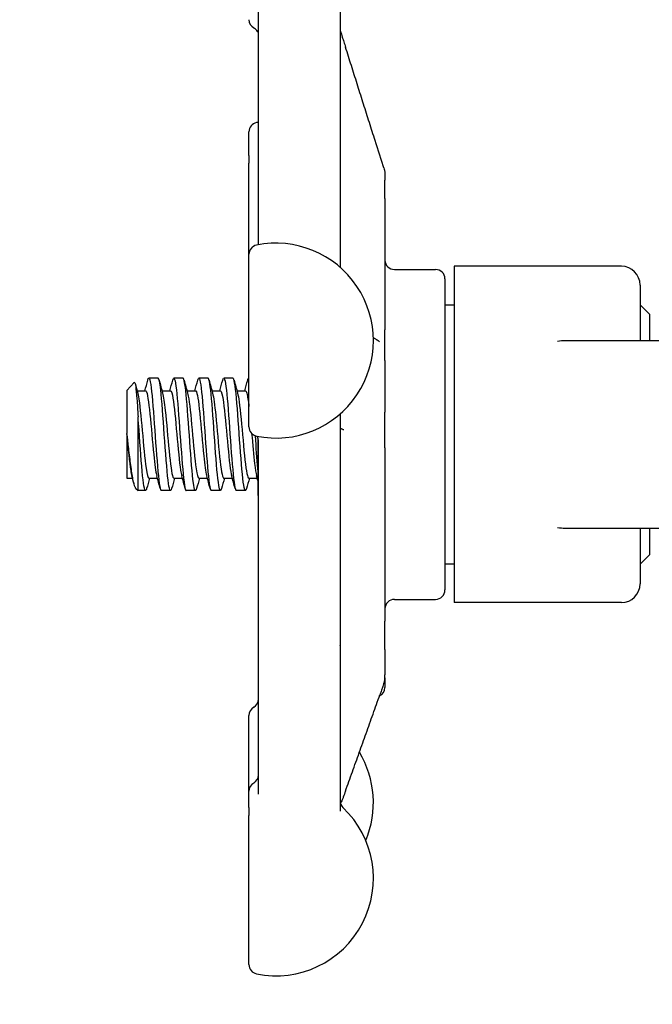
# Model space of a CAD drawing. Header units: inches. Extents: x 24 to 1128, y -69 to 748.
# Tile 338 of 656: x 481.16 to 483.27, y 682.22 to 685.5. Entities that reach past the tile are written whole.
import ezdxf

# ---------------------------------------------------------------- set-up
doc = ezdxf.new("R2010")
doc.units = ezdxf.units.IN
doc.header["$LTSCALE"] = 32
doc.header["$MEASUREMENT"] = 0
doc.layers.add('Dimension (ANSI)', color=7, linetype='Continuous', lineweight=25)
doc.layers.add('Visible (ANSI)', color=7, linetype='Continuous', lineweight=30)
doc.styles.add('Note Text (ANSI)', font='tahoma.ttf')
doc.dimstyles.new('SB Fraction-16 (ANSI)', dxfattribs={"dimscale": 32, "dimtxt": 0.125, "dimasz": 0.098425, "dimexe": 0.125, "dimexo": 0.0625, "dimgap": 0.031496, "dimtad": 0, "dimtih": 1, "dimtoh": 1, "dimdec": 4, "dimrnd": 1e-08, "dimzin": 0, "dimdsep": 46, "dimlunit": 5, "dimtxsty": 'Note Text (ANSI)', "dimcen": 0.09, "dimdle": 0.393701, "dimclrd": 256, "dimclre": 256, "dimclrt": 256, "dimadec": 0, "dimazin": 3, "dimtfac": 0.96, "dimtofl": 0, "dimtmove": 0, "dimatfit": 3, "dimfxl": 1, "dimfrac": 2, "dimtolj": 1, "dimtzin": 12, "dimlwd": -1, "dimlwe": -1, "dimarcsym": 0})

# ---------------------------------------------------------------- blocks, each defined once
blk = doc.blocks.new('*D18')
at = {"layer": 'Defpoints', "color": 0, "transparency": 16777216}
for p in [(496.2806, 687.6685), (344.4743, 549.6685), (496.2806, 549.6685)]:
    blk.add_point(p, dxfattribs=at)
at = {"layer": 'Dimension (ANSI)', "transparency": 16777216}
for p, q in [((494.2806, 687.6685), (340.4743, 687.6685)), ((344.4743, 684.5189), (344.4743, 621.7677)), ((344.4743, 552.8181), (344.4743, 615.5693)), ((494.2806, 549.6685), (340.4743, 549.6685))]:
    blk.add_line(p, q, dxfattribs=at)
for points in [[(343.9494, 684.5189), (344.9993, 684.5189), (344.4743, 687.6685)], [(343.9494, 552.8181), (344.9993, 552.8181), (344.4743, 549.6685)]]:
    blk.add_solid(points, dxfattribs=at)
at = {"layer": 'Dimension (ANSI)', "transparency": 16777216, "insert": (340.3723, 620.7599), "char_height": 4, "attachment_point": 1, "style": 'Note Text (ANSI)'}
blk.add_mtext('\\A1;138', dxfattribs=at)

msp = doc.modelspace()

# ---------------------------------------------------------------- linework, layer by layer
at = {"layer": 'Visible (ANSI)'}
for p, q in [((482.23034, 685.63011), (482.23034, 684.67544)), ((481.95784, 684.75027), (481.95784, 685.60346)), ((481.92659, 685.04837), (481.92659, 685.12721)), ((482.37603, 685.00644), (482.34497, 685.10481)), ((481.92659, 685.04837), (481.92659, 685.02198)), ((481.92659, 684.71844), (481.92659, 685.02198)), ((482.38034, 684.98766), (482.38034, 684.98768)), ((482.38034, 684.98766), (482.38034, 684.96532)), ((482.38034, 684.90516), (482.38034, 684.96532)), ((482.38034, 684.90516), (482.38034, 684.46676)), ((481.92659, 684.14281), (481.92659, 684.71844)), ((482.61159, 684.67861), (482.61159, 683.55697)), ((483.16909, 684.67861), (482.61159, 684.67861)), ((482.41159, 684.66779), (482.54909, 684.66779)), ((482.58034, 684.63654), (482.58034, 683.59904)), ((483.23159, 684.61611), (483.23159, 684.43029)), ((482.58034, 684.54954), (482.61159, 684.54954)), ((483.26284, 684.51904), (483.23159, 684.55029)), ((483.26284, 684.51904), (483.26284, 684.43029)), ((482.38034, 684.36448), (482.38034, 684.46676)), ((483.29409, 684.43029), (482.98159, 684.43029)), ((482.38034, 684.36448), (482.38034, 684.19209)), ((481.51909, 684.26475), (481.54356, 684.29123)), ((481.62326, 684.30529), (481.59237, 684.30529)), ((481.70659, 684.30529), (481.6757, 684.30529)), ((481.78992, 684.30529), (481.75903, 684.30529)), ((481.87326, 684.30529), (481.84237, 684.30529)), ((481.92659, 684.30529), (481.9257, 684.30529)), ((481.51909, 684.26475), (481.51909, 684.12102)), ((481.55293, 684.26362), (481.58159, 684.26362)), ((481.63626, 684.26362), (481.66493, 684.26362)), ((481.71959, 684.26362), (481.74826, 684.26362)), ((481.80293, 684.26362), (481.83159, 684.26362)), ((481.88626, 684.26362), (481.91493, 684.26362)), ((482.23034, 684.1858), (482.23034, 682.86133)), ((482.38034, 684.07269), (482.38034, 684.19209)), ((481.55656, 683.93029), (481.55656, 684.17622)), ((481.51909, 684.1178), (481.51909, 684.12102)), ((481.51909, 684.1178), (481.51909, 683.97196)), ((481.95659, 684.10583), (481.95659, 683.91394)), ((481.95784, 682.91778), (481.95784, 684.09779)), ((482.38034, 684.07269), (482.38034, 683.49503)), ((481.51909, 683.97196), (481.5377, 683.97196)), ((481.59237, 683.97196), (481.62103, 683.97196)), ((481.6757, 683.97196), (481.70437, 683.97196)), ((481.75903, 683.97196), (481.7877, 683.97196)), ((481.84237, 683.97196), (481.87103, 683.97196)), ((481.9257, 683.97196), (481.95437, 683.97196)), ((481.54843, 683.93909), (481.55656, 683.93029)), ((481.58159, 683.93029), (481.55656, 683.93029)), ((481.66492, 683.93029), (481.63403, 683.93029)), ((481.74826, 683.93029), (481.71737, 683.93029)), ((481.83159, 683.93029), (481.8007, 683.93029)), ((481.91492, 683.93029), (481.88403, 683.93029)), ((481.95659, 683.91394), (481.95784, 683.91269)), ((482.98159, 683.80529), (483.29409, 683.80529)), ((483.23159, 683.80529), (483.23159, 683.61947)), ((483.26284, 683.80529), (483.26284, 683.71654)), ((482.58034, 683.68604), (482.61159, 683.68604)), ((483.26284, 683.71654), (483.23159, 683.68529)), ((482.41159, 683.56779), (482.54909, 683.56779)), ((483.16909, 683.55697), (482.61159, 683.55697)), ((482.38034, 683.40038), (482.38034, 683.49503)), ((482.38034, 683.40038), (482.38034, 683.31618)), ((482.38034, 683.30255), (482.38034, 683.31618)), ((482.38034, 683.30255), (482.38034, 683.27404)), ((481.92659, 682.92794), (481.92659, 683.18058)), ((481.92659, 682.87375), (481.92659, 682.92794)), ((481.92659, 682.87375), (481.92659, 682.84721)), ((481.92659, 682.34956), (481.92659, 682.84721))]:
    msp.add_line(p, q, dxfattribs=at)
for centre, radius, start, end in [((481.95784, 685.50098), 0.03125, 180, 240), ((481.92659, 685.44686), 0.03125, 34.45908, 60), ((481.95784, 685.12721), 0.03125, 101.53696, 180), ((482.01659, 684.8394), 0.325, 100.41457, 101.53696), ((481.95784, 684.71844), 0.03125, 101.53696, 180), ((482.01659, 684.43062), 0.325, 258.46304, 101.53696), ((482.41159, 684.69904), 0.03125, 180, 270), ((483.16909, 684.61611), 0.0625, 0, 90), ((482.54909, 684.63654), 0.03125, 0, 90), ((482.98159, 684.30529), 0.125, 90, 101.6694), ((481.95784, 684.14281), 0.03125, 180, 258.46304), ((482.98159, 683.93029), 0.125, 258.3306, 270), ((483.16909, 683.61947), 0.0625, 270, 0), ((482.54909, 683.59904), 0.03125, 270, 0), ((482.41159, 683.53654), 0.03125, 90, 180), ((482.34909, 683.27404), 0.03125, 294.35359, 0), ((481.92659, 683.2347), 0.03125, 300, 0), ((481.95784, 683.18058), 0.03125, 120, 180), ((482.01659, 682.89001), 0.325, 337.12808, 31.09126), ((481.92659, 682.98207), 0.03125, 300, 0), ((481.95784, 682.92794), 0.03125, 120, 180), ((482.01659, 682.63737), 0.325, 258.46304, 46.55016), ((482.26159, 682.896), 0.03125, 180, 226.55016), ((481.95784, 682.34956), 0.03125, 180, 258.46304)]:
    msp.add_arc(centre, radius, start, end, dxfattribs=at)
for points, knots in [([(481.95784, 685.45735), (481.9574, 685.45792), (481.95686, 685.45859), (481.95519, 685.46069), (481.95389, 685.46231), (481.95236, 685.46454)], [0.1804832, 0.1804832, 0.1804832, 0.1804832, 0.212229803, 0.212229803, 0.265287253, 0.265287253, 0.265287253, 0.265287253]), ([(482.23034, 685.47375), (482.23034, 685.47359), (482.23034, 685.47342), (482.23034, 685.47323), (482.23034, 685.47319), (482.23034, 685.4731), (482.23034, 685.47305), (482.23034, 685.47286), (482.23034, 685.47274), (482.23034, 685.47237), (482.23034, 685.47213), (482.23035, 685.47093), (482.23035, 685.47002), (482.2304, 685.46855), (482.23041, 685.46817), (482.23045, 685.46762), (482.23046, 685.46747), (482.23048, 685.46715), (482.23049, 685.46698), (482.23053, 685.46666), (482.23053, 685.46659), (482.23055, 685.46644), (482.23056, 685.46636), (482.23057, 685.46623), (482.23058, 685.46619), (482.23059, 685.46611), (482.23059, 685.46607), (482.23061, 685.46596), (482.23062, 685.46588), (482.23064, 685.46572), (482.23065, 685.46563), (482.23071, 685.46522), (482.23075, 685.46503), (482.23109, 685.4632), (482.2317, 685.46165), (482.23332, 685.45688), (482.23404, 685.4547), (482.23575, 685.44952), (482.23677, 685.4464), (482.23944, 685.43813), (482.24119, 685.43269), (482.24488, 685.42112), (482.24686, 685.41488), (482.24883, 685.40866)], [0, 0, 0, 0, 0.00164292, 0.00164292, 0.00196125, 0.00196125, 0.00298974, 0.00298974, 0.00572935, 0.00572935, 0.01119146, 0.01119146, 0.03370338, 0.03370338, 0.0412057, 0.0412057, 0.04370719, 0.04370719, 0.04627853, 0.04627853, 0.04690987, 0.04690987, 0.04754769, 0.04754769, 0.0478618, 0.0478618, 0.0481756, 0.0481756, 0.04880633, 0.04880633, 0.04976091, 0.04976091, 0.053868, 0.053868, 0.09357288, 0.09357288, 0.11889448, 0.11889448, 0.14943752, 0.14943752, 0.19601989, 0.19601989, 0.24613165, 0.24613165, 0.24613165, 0.24613165]), ([(482.34497, 685.10481), (482.33857, 685.12507), (482.33217, 685.14533), (482.31936, 685.18585), (482.31295, 685.20611), (482.30014, 685.24662), (482.29373, 685.26688), (482.2809, 685.30739), (482.27449, 685.32764), (482.26166, 685.36815), (482.25524, 685.38841), (482.24883, 685.40866)], [0.79930693, 0.79930693, 0.79930693, 0.79930693, 0.96239802, 0.96239802, 1.12548911, 1.12548911, 1.2885802, 1.2885802, 1.4516713, 1.4516713, 1.61476239, 1.61476239, 1.61476239, 1.61476239]), ([(482.37603, 685.00644), (482.37695, 685.00354), (482.37776, 685.00094), (482.3788, 684.9976), (482.37912, 684.99661), (482.37953, 684.99487), (482.37961, 684.99452), (482.37974, 684.99385), (482.3798, 684.99353), (482.37989, 684.99302), (482.37992, 684.99286), (482.37997, 684.99253), (482.38, 684.99236), (482.38004, 684.99205), (482.38006, 684.99192), (482.3801, 684.99158), (482.38013, 684.99137), (482.38017, 684.99096), (482.38019, 684.99076), (482.38023, 684.99041), (482.38024, 684.99027), (482.38026, 684.99002), (482.38026, 684.98991), (482.38027, 684.98978), (482.38027, 684.98976), (482.38028, 684.98971), (482.38028, 684.98969), (482.38028, 684.98965), (482.38028, 684.98963), (482.38029, 684.98958), (482.38029, 684.98955), (482.38029, 684.98942), (482.3803, 684.98931), (482.38032, 684.98884), (482.38034, 684.98841), (482.38034, 684.98786), (482.38034, 684.98777), (482.38034, 684.98768)], [0, 0, 0, 0, 0.028982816, 0.028982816, 0.05221636, 0.05221636, 0.057556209, 0.057556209, 0.061572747, 0.061572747, 0.063126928, 0.063126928, 0.064665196, 0.064665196, 0.065673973, 0.065673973, 0.067280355, 0.067280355, 0.068867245, 0.068867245, 0.070087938, 0.070087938, 0.070903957, 0.070903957, 0.071082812, 0.071082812, 0.071262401, 0.071262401, 0.07144218, 0.07144218, 0.071803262, 0.071803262, 0.073228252, 0.073228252, 0.077545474, 0.077545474, 0.078343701, 0.078343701, 0.078343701, 0.078343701]), ([(482.34985, 684.43567), (482.34997, 684.4356), (482.35017, 684.43548), (482.35086, 684.43508), (482.35137, 684.43478), (482.35264, 684.434), (482.35342, 684.4335), (482.35646, 684.43143), (482.35856, 684.42974), (482.36061, 684.42796), (482.36106, 684.42756), (482.36182, 684.42688), (482.36213, 684.42659), (482.36218, 684.42655), (482.36218, 684.42655), (482.36218, 684.42655)], [0, 0, 0, 0, 0.006478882, 0.006478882, 0.014369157, 0.014369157, 0.024576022, 0.024576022, 0.055283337, 0.055283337, 0.065104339, 0.065104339, 0.075795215, 0.075795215, 0.07659181, 0.07659181, 0.07659181, 0.07659181]), ([(481.54356, 684.29123), (481.54387, 684.29156), (481.54417, 684.29166), (481.54584, 684.29099), (481.54717, 684.2859), (481.54986, 684.26717), (481.5512, 684.25352), (481.55389, 684.21917), (481.55522, 684.19866), (481.55656, 684.17622)], [-0.57910031, -0.57910031, -0.57910031, -0.57910031, -0.53987265, -0.53987265, -0.36414387, -0.36414387, -0.18418584, -0.18418584, 0, 0, 0, 0]), ([(481.58883, 684.29842), (481.5901, 684.30324), (481.59137, 684.30562), (481.59264, 684.30525), (481.59665, 684.30409), (481.60066, 684.2756), (481.60467, 684.23022), (481.60868, 684.18484), (481.61269, 684.12357), (481.6167, 684.06883), (481.62072, 684.01411), (481.62473, 683.96711), (481.62874, 683.94506), (481.6305, 683.93534), (481.63227, 683.93056), (481.63403, 683.93061)], [7.5869975, 7.5869975, 7.5869975, 7.5869975, 7.8744508, 7.8744508, 7.8744508, 8.7817425, 8.7817425, 8.7817425, 9.688944, 9.688944, 9.688944, 10.5960559, 10.5960559, 10.5960559, 10.9955743, 10.9955743, 10.9955743, 10.9955743]), ([(481.66847, 683.93693), (481.66452, 683.92227), (481.66057, 683.93313), (481.65663, 683.9658), (481.65246, 684.00032), (481.64829, 684.05846), (481.64412, 684.11741), (481.64007, 684.17465), (481.63602, 684.2313), (481.63197, 684.26626), (481.62907, 684.29134), (481.62616, 684.30485), (481.62326, 684.30508)], [-17.5457438, -17.5457438, -17.5457438, -17.5457438, -16.6531776, -16.6531776, -16.6531776, -15.710016, -15.710016, -15.710016, -14.7941843, -14.7941843, -14.7941843, -14.1371669, -14.1371669, -14.1371669, -14.1371669]), ([(481.67216, 684.29837), (481.67372, 684.30426), (481.67529, 684.3065), (481.67685, 684.30459), (481.68086, 684.2997), (481.68486, 684.26765), (481.68887, 684.22018), (481.69288, 684.17271), (481.69689, 684.11085), (481.7009, 684.05723), (481.7049, 684.00361), (481.70891, 683.95938), (481.71292, 683.94074), (481.7144, 683.93384), (481.71589, 683.9305), (481.71737, 683.93057)], [13.8701828, 13.8701828, 13.8701828, 13.8701828, 14.2236185, 14.2236185, 14.2236185, 15.130291, 15.130291, 15.130291, 16.0368774, 16.0368774, 16.0368774, 16.9433783, 16.9433783, 16.9433783, 17.2787596, 17.2787596, 17.2787596, 17.2787596]), ([(481.7518, 683.93702), (481.74829, 683.92422), (481.74478, 683.93077), (481.74127, 683.95573), (481.73721, 683.98458), (481.73315, 684.0373), (481.7291, 684.0942), (481.72505, 684.15095), (481.721, 684.21058), (481.71696, 684.25088), (481.7135, 684.28529), (481.71005, 684.30495), (481.70659, 684.30521)], [-23.8289291, -23.8289291, -23.8289291, -23.8289291, -23.0349282, -23.0349282, -23.0349282, -22.1173036, -22.1173036, -22.1173036, -21.2019377, -21.2019377, -21.2019377, -20.4203522, -20.4203522, -20.4203522, -20.4203522]), ([(481.75549, 684.29834), (481.75733, 684.30522), (481.75916, 684.30707), (481.761, 684.30324), (481.76501, 684.29487), (481.76901, 684.25963), (481.77302, 684.21039), (481.77702, 684.16115), (481.78103, 684.09898), (481.78503, 684.0466), (481.78904, 683.99422), (481.79304, 683.95275), (481.79705, 683.93736), (481.79827, 683.93268), (481.79948, 683.93043), (481.8007, 683.93052)], [20.1533681, 20.1533681, 20.1533681, 20.1533681, 20.5685395, 20.5685395, 20.5685395, 21.474622, 21.474622, 21.474622, 22.3806227, 22.3806227, 22.3806227, 23.2865421, 23.2865421, 23.2865421, 23.5619449, 23.5619449, 23.5619449, 23.5619449]), ([(481.83513, 683.9371), (481.83202, 683.92575), (481.82891, 683.92929), (481.8258, 683.9479), (481.82178, 683.97195), (481.81776, 684.02063), (481.81374, 684.07604), (481.80972, 684.1314), (481.8057, 684.19226), (481.80169, 684.23627), (481.79777, 684.27923), (481.79385, 684.30522), (481.78992, 684.30529)], [-30.1121144, -30.1121144, -30.1121144, -30.1121144, -29.4082729, -29.4082729, -29.4082729, -28.4988988, -28.4988988, -28.4988988, -27.5903346, -27.5903346, -27.5903346, -26.7035376, -26.7035376, -26.7035376, -26.7035376]), ([(481.83883, 684.29834), (481.84092, 684.30611), (481.84301, 684.30737), (481.8451, 684.30133), (481.8491, 684.28976), (481.85311, 684.25166), (481.85711, 684.20093), (481.86111, 684.15021), (481.86511, 684.08796), (481.86912, 684.0369), (481.87312, 683.98585), (481.87712, 683.9471), (481.88113, 683.93478), (481.88209, 683.9318), (481.88306, 683.93039), (481.88403, 683.93048)], [26.4365534, 26.4365534, 26.4365534, 26.4365534, 26.9094187, 26.9094187, 26.9094187, 27.8149406, 27.8149406, 27.8149406, 28.7203847, 28.7203847, 28.7203847, 29.6257517, 29.6257517, 29.6257517, 29.8451302, 29.8451302, 29.8451302, 29.8451302]), ([(481.91847, 683.93721), (481.91583, 683.92756), (481.9132, 683.92831), (481.91057, 683.94031), (481.90652, 683.95878), (481.90247, 684.00346), (481.89842, 684.0577), (481.89437, 684.11187), (481.89033, 684.17436), (481.88628, 684.22193), (481.88224, 684.26943), (481.8782, 684.30098), (481.87416, 684.30486), (481.87386, 684.30515), (481.87356, 684.30528), (481.87326, 684.30527)], [-36.3952997, -36.3952997, -36.3952997, -36.3952997, -35.7999471, -35.7999471, -35.7999471, -34.8837719, -34.8837719, -34.8837719, -33.9686925, -33.9686925, -33.9686925, -33.0546668, -33.0546668, -33.0546668, -32.9867229, -32.9867229, -32.9867229, -32.9867229]), ([(481.55519, 684.25525), (481.55597, 684.25244), (481.55676, 684.2489), (481.55755, 684.24463), (481.56182, 684.22145), (481.56609, 684.17747), (481.57036, 684.13069), (481.57463, 684.08392), (481.5789, 684.03565), (481.58317, 684.00563), (481.58624, 683.98409), (481.5893, 683.97238), (481.59237, 683.97217)], [8.1921353, 8.1921353, 8.1921353, 8.1921353, 8.3701398, 8.3701398, 8.3701398, 9.3362117, 9.3362117, 9.3362117, 10.3021816, 10.3021816, 10.3021816, 10.9955743, 10.9955743, 10.9955743, 10.9955743]), ([(481.58159, 684.26357), (481.58212, 684.2636), (481.58265, 684.26328), (481.58318, 684.26258), (481.58745, 684.25697), (481.59172, 684.22733), (481.59599, 684.18578), (481.60026, 684.14424), (481.60453, 684.09195), (481.60881, 684.05032), (481.61213, 684.01793), (481.61545, 683.99269), (481.61877, 683.98035)], [7.8539816, 7.8539816, 7.8539816, 7.8539816, 7.9736666, 7.9736666, 7.9736666, 8.9397805, 8.9397805, 8.9397805, 9.9057922, 9.9057922, 9.9057922, 10.6574206, 10.6574206, 10.6574206, 10.6574206]), ([(481.63852, 684.25515), (481.64142, 684.24442), (481.64431, 684.22408), (481.64721, 684.1974), (481.65148, 684.15808), (481.65574, 684.10607), (481.66001, 684.06262), (481.66428, 684.01919), (481.66855, 683.98552), (481.67281, 683.9754), (481.67378, 683.97311), (481.67474, 683.97204), (481.6757, 683.97211)], [14.4753206, 14.4753206, 14.4753206, 14.4753206, 15.1305271, 15.1305271, 15.1305271, 16.0959005, 16.0959005, 16.0959005, 17.061177, 17.061177, 17.061177, 17.2787596, 17.2787596, 17.2787596, 17.2787596]), ([(481.66493, 684.26334), (481.66757, 684.26322), (481.67021, 684.25471), (481.67285, 684.23838), (481.67711, 684.212), (481.68138, 684.16592), (481.68565, 684.11899), (481.68992, 684.07206), (481.69419, 684.02559), (481.69845, 683.99857), (481.69967, 683.99085), (481.70089, 683.98479), (481.70211, 683.98043)], [14.1371669, 14.1371669, 14.1371669, 14.1371669, 14.734342, 14.734342, 14.734342, 15.6997554, 15.6997554, 15.6997554, 16.6650715, 16.6650715, 16.6650715, 16.9406059, 16.9406059, 16.9406059, 16.9406059]), ([(481.72185, 684.25526), (481.72257, 684.25269), (481.72329, 684.2495), (481.72401, 684.2457), (481.72827, 684.22323), (481.73252, 684.17991), (481.73678, 684.13338), (481.74123, 684.0847), (481.74569, 684.03398), (481.75014, 684.00355), (481.7531, 683.98328), (481.75607, 683.97244), (481.75903, 683.97224)], [20.7585059, 20.7585059, 20.7585059, 20.7585059, 20.9213285, 20.9213285, 20.9213285, 21.8840483, 21.8840483, 21.8840483, 22.8911764, 22.8911764, 22.8911764, 23.5619449, 23.5619449, 23.5619449, 23.5619449]), ([(481.74826, 684.26358), (481.74872, 684.2636), (481.74919, 684.26336), (481.74965, 684.26282), (481.75392, 684.2579), (481.75818, 684.22897), (481.76245, 684.18783), (481.76691, 684.14475), (481.77138, 684.08957), (481.77585, 684.04669), (481.77904, 684.01599), (481.78224, 683.99231), (481.78544, 683.98043)], [20.4203522, 20.4203522, 20.4203522, 20.4203522, 20.5253788, 20.5253788, 20.5253788, 21.4902198, 21.4902198, 21.4902198, 22.5004247, 22.5004247, 22.5004247, 23.2237912, 23.2237912, 23.2237912, 23.2237912]), ([(481.80519, 684.25525), (481.80867, 684.24231), (481.81215, 684.21513), (481.81563, 684.18057), (481.81997, 684.13752), (481.82431, 684.08429), (481.82865, 684.04329), (481.83298, 684.0023), (481.83732, 683.97473), (481.84166, 683.97217), (481.84189, 683.97203), (481.84213, 683.97196), (481.84237, 683.97197)], [27.0416912, 27.0416912, 27.0416912, 27.0416912, 27.8292662, 27.8292662, 27.8292662, 28.8105395, 28.8105395, 28.8105395, 29.7914432, 29.7914432, 29.7914432, 29.8451302, 29.8451302, 29.8451302, 29.8451302]), ([(481.83159, 684.26344), (481.83488, 684.26318), (481.83817, 684.24957), (481.84146, 684.22505), (481.8458, 684.19273), (481.85014, 684.14242), (481.85448, 684.09528), (481.85882, 684.04816), (481.86316, 684.00561), (481.86749, 683.98552), (481.86792, 683.98355), (481.86835, 683.98179), (481.86877, 683.98026)], [26.7035376, 26.7035376, 26.7035376, 26.7035376, 27.4478945, 27.4478945, 27.4478945, 28.4293123, 28.4293123, 28.4293123, 29.4103592, 29.4103592, 29.4103592, 29.5069765, 29.5069765, 29.5069765, 29.5069765]), ([(481.88852, 684.25506), (481.89023, 684.2489), (481.89194, 684.23943), (481.89365, 684.22698), (481.89797, 684.19542), (481.9023, 684.14562), (481.90663, 684.09845), (481.91096, 684.05129), (481.91529, 684.00813), (481.91961, 683.98705), (481.92164, 683.97717), (481.92367, 683.97227), (481.9257, 683.9723)], [33.3248765, 33.3248765, 33.3248765, 33.3248765, 33.7114291, 33.7114291, 33.7114291, 34.6905352, 34.6905352, 34.6905352, 35.6692919, 35.6692919, 35.6692919, 36.1283155, 36.1283155, 36.1283155, 36.1283155]), ([(481.91493, 684.26334), (481.91645, 684.26343), (481.91797, 684.26072), (481.91949, 684.25507), (481.92186, 684.24629), (481.92422, 684.23054), (481.92659, 684.21053)], [32.98672286, 32.98672286, 32.98672286, 32.98672286, 33.33090486, 33.33090486, 33.33090486, 33.86631356, 33.86631356, 33.86631356, 33.86631356]), ([(481.58513, 683.93698), (481.58466, 683.9352), (481.58419, 683.93376), (481.58372, 683.93269), (481.57971, 683.92365), (481.57571, 683.94164), (481.5717, 683.98007), (481.56769, 684.01856), (481.56367, 684.07674), (481.55966, 684.13327), (481.55863, 684.14786), (481.55759, 684.16231), (481.55656, 684.17622)], [-11.2625585, -11.2625585, -11.2625585, -11.2625585, -11.1558883, -11.1558883, -11.1558883, -10.2497289, -10.2497289, -10.2497289, -9.3421105, -9.3421105, -9.3421105, -9.107885, -9.107885, -9.107885, -9.107885]), ([(481.54843, 683.93909), (481.54778, 683.93979), (481.54713, 683.94081), (481.54415, 683.94704), (481.5418, 683.95608), (481.53704, 683.98122), (481.53469, 683.99678), (481.52993, 684.03209), (481.52758, 684.05128), (481.52316, 684.08783), (481.52116, 684.1046), (481.51909, 684.12102)], [-0.68972155, -0.68972155, -0.68972155, -0.68972155, -0.64162523, -0.64162523, -0.47009117, -0.47009117, -0.30597672, -0.30597672, -0.14928046, -0.14928046, -0.02134877, -0.02134877, -0.02134877, -0.02134877]), ([(481.51909, 684.1178), (481.52336, 684.07081), (481.52764, 684.02447), (481.53191, 683.99778), (481.53309, 683.99043), (481.53426, 683.98463), (481.53544, 683.98042)], [3.1415374, 3.1415374, 3.1415374, 3.1415374, 4.1081736, 4.1081736, 4.1081736, 4.3742353, 4.3742353, 4.3742353, 4.3742353]), ([(481.93547, 684.12102), (481.9388, 684.08446), (481.94213, 684.04763), (481.94546, 684.02037), (481.94768, 684.00225), (481.94989, 683.98863), (481.95211, 683.98054)], [34.5355711, 34.5355711, 34.5355711, 34.5355711, 35.2890397, 35.2890397, 35.2890397, 35.7901619, 35.7901619, 35.7901619, 35.7901619]), ([(481.94683, 684.1136), (481.94961, 684.07447), (481.95238, 684.03559), (481.95515, 684.00438), (481.95563, 683.99897), (481.95611, 683.99381), (481.95659, 683.9889)], [34.58007921, 34.58007921, 34.58007921, 34.58007921, 35.20708057, 35.20708057, 35.20708057, 35.31578917, 35.31578917, 35.31578917, 35.31578917]), ([(481.95784, 684.09779), (481.95784, 684.10114), (481.95717, 684.10432), (481.9555, 684.10886), (481.95463, 684.11048), (481.9538, 684.11175)], [0, 0, 0, 0, 0.016522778, 0.016522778, 0.029681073, 0.029681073, 0.029681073, 0.029681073]), ([(482.24261, 684.13281), (482.24261, 684.13281), (482.24252, 684.13284), (482.24205, 684.13304), (482.24149, 684.13326), (482.23983, 684.13396), (482.23866, 684.13447), (482.23659, 684.13549), (482.23566, 684.13598), (482.2343, 684.13675), (482.23381, 684.13704), (482.23307, 684.13749), (482.23283, 684.13763), (482.2327, 684.13771)], [0.181698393, 0.181698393, 0.181698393, 0.181698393, 0.189497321, 0.189497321, 0.201717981, 0.201717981, 0.21693936, 0.21693936, 0.228645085, 0.228645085, 0.23621381, 0.23621381, 0.243474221, 0.243474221, 0.243474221, 0.243474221]), ([(482.23034, 683.41351), (482.23036, 683.41354), (482.23037, 683.41357), (482.2308, 683.4144), (482.23122, 683.4152), (482.2317, 683.41617), (482.23182, 683.41641), (482.23199, 683.41677), (482.23205, 683.41691), (482.23218, 683.41719), (482.23223, 683.41731), (482.23228, 683.41743), (482.23229, 683.41745), (482.23229, 683.41745)], [0.079102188, 0.079102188, 0.079102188, 0.079102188, 0.079358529, 0.079358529, 0.086578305, 0.086578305, 0.089065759, 0.089065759, 0.090831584, 0.090831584, 0.093412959, 0.093412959, 0.09548736, 0.09548736, 0.09548736, 0.09548736]), ([(482.3796, 683.30565), (482.3796, 683.30565), (482.3796, 683.30565), (482.37959, 683.30562), (482.37959, 683.3056), (482.37958, 683.30554), (482.37957, 683.30551), (482.37956, 683.30542), (482.37956, 683.30539), (482.37955, 683.30532), (482.37954, 683.30527), (482.37952, 683.30517), (482.37951, 683.30511), (482.3795, 683.30498), (482.37949, 683.30492), (482.37946, 683.30472), (482.37944, 683.30459), (482.37934, 683.30396), (482.37928, 683.30353), (482.37908, 683.3023), (482.37896, 683.30155), (482.37844, 683.2987), (482.37795, 683.29644), (482.37671, 683.29132), (482.37594, 683.28843), (482.37436, 683.2828), (482.37353, 683.28), (482.37138, 683.27299), (482.37003, 683.2688), (482.36691, 683.25943), (482.36512, 683.25438), (482.36335, 683.24943)], [0.28524096, 0.28524096, 0.28524096, 0.28524096, 0.28654665, 0.28654665, 0.28782229, 0.28782229, 0.28881832, 0.28881832, 0.28931607, 0.28931607, 0.28981637, 0.28981637, 0.29031918, 0.29031918, 0.29082049, 0.29082049, 0.29183026, 0.29183026, 0.29589931, 0.29589931, 0.30383559, 0.30383559, 0.32491708, 0.32491708, 0.34766188, 0.34766188, 0.36968253, 0.36968253, 0.40387291, 0.40387291, 0.44899387, 0.44899387, 0.44899387, 0.44899387]), ([(482.24846, 682.92811), (482.25613, 682.94953), (482.2638, 682.97094), (482.27914, 683.01378), (482.2868, 683.0352), (482.30213, 683.07804), (482.30979, 683.09946), (482.32511, 683.1423), (482.33276, 683.16373), (482.34806, 683.20658), (482.35571, 683.228), (482.36335, 683.24943)], [0.50186624, 0.50186624, 0.50186624, 0.50186624, 0.69684315, 0.69684315, 0.89182006, 0.89182006, 1.08679697, 1.08679697, 1.28177388, 1.28177388, 1.47675079, 1.47675079, 1.47675079, 1.47675079]), ([(482.23034, 682.98403), (482.23034, 682.98403), (482.23034, 682.98399), (482.23034, 682.9838), (482.23034, 682.98358), (482.23034, 682.98327), (482.23034, 682.98315), (482.23034, 682.98306), (482.23034, 682.98304), (482.23034, 682.98304)], [0.002637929, 0.002637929, 0.002637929, 0.002637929, 0.003799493, 0.003799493, 0.010735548, 0.010735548, 0.015367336, 0.015367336, 0.01705686, 0.01705686, 0.01705686, 0.01705686]), ([(482.24846, 682.92811), (482.24606, 682.92143), (482.24361, 682.91466), (482.23995, 682.90541), (482.23873, 682.90244), (482.23651, 682.89727), (482.23552, 682.89507), (482.23369, 682.89116), (482.23288, 682.88948), (482.23193, 682.88747), (482.23181, 682.8872), (482.23169, 682.88694)], [0, 0, 0, 0, 0.06088523, 0.06088523, 0.09170451, 0.09170451, 0.11481676, 0.11481676, 0.1302488, 0.1302488, 0.13258663, 0.13258663, 0.13258663, 0.13258663])]:
    msp.add_open_spline(points, degree=3, knots=knots, dxfattribs=at)
for points in [[(482.34985, 684.43567), (482.34705, 684.43733), (482.34424, 684.43899), (482.34144, 684.44065)], [(481.54649, 684.28739), (481.54937, 684.27671), (481.55226, 684.26603), (481.55519, 684.25537)], [(481.57937, 684.26362), (481.58255, 684.27529), (481.58569, 684.28697), (481.58883, 684.29865)], [(481.6268, 684.29865), (481.63067, 684.28421), (481.63457, 684.26978), (481.63852, 684.25537)], [(481.6627, 684.26362), (481.66588, 684.27529), (481.66903, 684.28697), (481.67216, 684.29865)], [(481.71013, 684.29865), (481.714, 684.28421), (481.7179, 684.26978), (481.72185, 684.25537)], [(481.74603, 684.26362), (481.74921, 684.27529), (481.75236, 684.28697), (481.75549, 684.29865)], [(481.79347, 684.29865), (481.79734, 684.28421), (481.80123, 684.26978), (481.80519, 684.25537)], [(481.82937, 684.26362), (481.83255, 684.27529), (481.83569, 684.28697), (481.83883, 684.29865)], [(481.8768, 684.29865), (481.88067, 684.28421), (481.88457, 684.26978), (481.88852, 684.25537)], [(481.9127, 684.26362), (481.91588, 684.27529), (481.91903, 684.28697), (481.92216, 684.29865)], [(481.92216, 684.2984), (481.92364, 684.3038), (481.92511, 684.30589), (481.92659, 684.30459)], [(482.2327, 684.13771), (482.23191, 684.13817), (482.23113, 684.13864), (482.23034, 684.1391)], [(481.54312, 683.95197), (481.54058, 683.96139), (481.53802, 683.97081), (481.53544, 683.98022)], [(481.63049, 683.93693), (481.62662, 683.95137), (481.62272, 683.9658), (481.61877, 683.98022)], [(481.71383, 683.93693), (481.70996, 683.95137), (481.70606, 683.9658), (481.70211, 683.98022)], [(481.79716, 683.93693), (481.79329, 683.95137), (481.78939, 683.9658), (481.78544, 683.98022)], [(481.88049, 683.93693), (481.87662, 683.95137), (481.87272, 683.9658), (481.86877, 683.98022)], [(481.95659, 683.96377), (481.9551, 683.96926), (481.95361, 683.97474), (481.95211, 683.98022)], [(481.59459, 683.97196), (481.59141, 683.96029), (481.58826, 683.94862), (481.58513, 683.93693)], [(481.67793, 683.97196), (481.67475, 683.96029), (481.6716, 683.94862), (481.66847, 683.93693)], [(481.76126, 683.97196), (481.75808, 683.96029), (481.75493, 683.94862), (481.7518, 683.93693)], [(481.84459, 683.97196), (481.84141, 683.96029), (481.83826, 683.94862), (481.83513, 683.93693)], [(481.92793, 683.97196), (481.92475, 683.96029), (481.9216, 683.94862), (481.91847, 683.93693)]]:
    msp.add_open_spline(points, degree=3, dxfattribs=at)

# ---------------------------------------------------------------- dimensions: what is measured, and where the dimension line sits
at = {"layer": 'Dimension (ANSI)'}
dim = msp.add_linear_dim(base=(344.47435, 549.66853), p1=(496.28063, 687.66853), p2=(496.28063, 549.66853), angle=90, dimstyle='SB Fraction-16 (ANSI)', override={"dimgap": 0.031496, "dimdec": 4, "dimtol": 0, "dimlim": 0, "dimtp": 0, "dimtm": 0, "dimtdec": 2, "dimatfit": 1}, dxfattribs=at)
dim.commit()
dim.dimension.update_dxf_attribs({"geometry": '*D18', "text_midpoint": (344.47435, 618.66853), "dimtype": 160})

doc.saveas('drawing.dxf')
